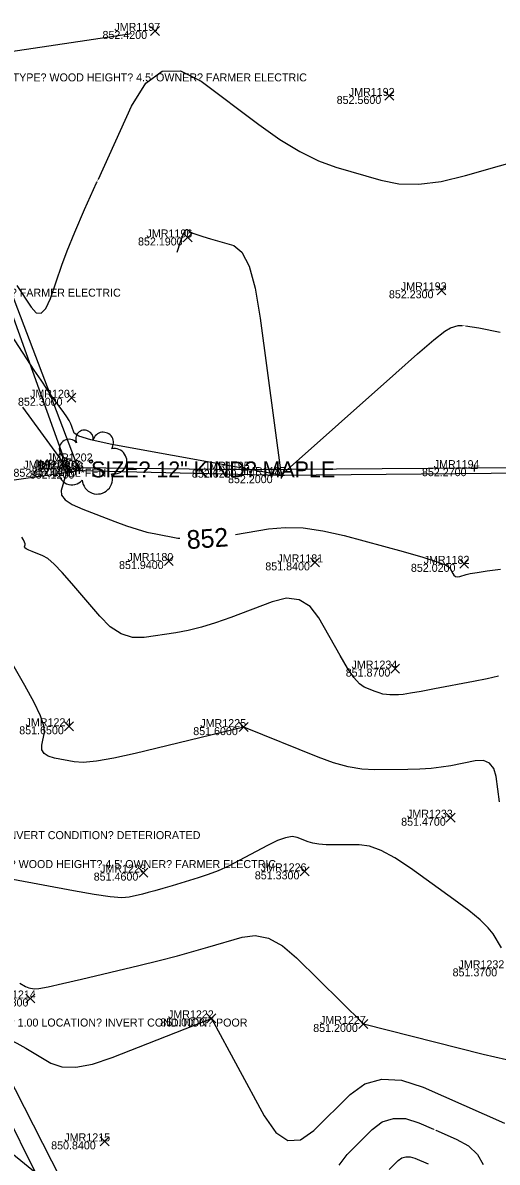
# Model space of a CAD drawing. Extents: x 1654928 to 1810050, y 486881 to 626330.
# Drawn here: x 1801426.1 to 1801497.3, y 489876.6 to 490047.5 of the extents above; entities that cross this region are included whole.
import ezdxf

# ---------------------------------------------------------------- set-up
doc = ezdxf.new("R2010")
doc.units = 0
for name, color, linetype in [('DT_X_Contour_Major', 7, 'Continuous'), ('DT_X_Contour_Minor', 7, 'Continuous'), ('RD_X_Fence', 7, 'Continuous'), ('RW_X_Esmt_SH', 7, 'Continuous'), ('SV_X_Occupation_Line', 7, 'Continuous'), ('SV_X_Random_Point', 7, 'Continuous'), ('SV_X_Shot_Marker', 7, 'Continuous'), ('SV_X_Text_Comment', 7, 'Continuous'), ('SV_X_Text_Elevation', 7, 'Continuous'), ('SV_X_Text_Name', 7, 'Continuous'), ('VG_X_Cells', 7, 'Continuous'), ('VG_X_Text', 7, 'Continuous')]:
    doc.layers.add(name, color=color, linetype=linetype)

msp = doc.modelspace()

# ---------------------------------------------------------------- linework, layer by layer
at = {"layer": 'DT_X_Contour_Major'}
for points in [[(1801426.02, 489989.84), (1801432.79, 489980.61), (1801431.83, 489977.35), (1801431.88, 489976.65), (1801432.43, 489975.95), (1801433.49, 489975.26), (1801435.05, 489974.56), (1801439.87, 489972.69), (1801441.61, 489972.05), (1801443.22, 489971.53), (1801444.68, 489971.12), (1801446.01, 489970.83), (1801449.36, 489970.21), (1801449.64, 489970.18)], [(1801457.99, 489970.76), (1801462.94, 489971.59), (1801465.43, 489971.82), (1801468.15, 489971.73), (1801471.12, 489971.32), (1801474.32, 489970.58), (1801483.18, 489968.18), (1801486.11, 489967.35), (1801488.25, 489966.67), (1801489.6, 489966.13), (1801490.16, 489965.74), (1801490.6, 489964.89), (1801490.79, 489964.63), (1801491.03, 489964.47), (1801491.32, 489964.42), (1801491.65, 489964.47), (1801492.61, 489964.76), (1801493.21, 489964.89), (1801494.26, 489965.07), (1801495.78, 489965.3), (1801497.76, 489965.57)], [(1801419.16, 489896.52), (1801421.29, 489895.97), (1801422.54, 489895.6), (1801423.83, 489895.09), (1801425.16, 489894.45), (1801426.54, 489893.69), (1801430.29, 489891.47), (1801431.92, 489890.9), (1801434, 489890.86), (1801436.52, 489891.33), (1801439.48, 489892.32), (1801454.37, 489898.18), (1801462.29, 489883.56), (1801464.03, 489881.07), (1801465.85, 489879.88), (1801467.76, 489879.97), (1801469.76, 489881.36), (1801475.2, 489886.78), (1801477.41, 489888.37), (1801479.98, 489889.07), (1801482.89, 489888.9), (1801486.16, 489887.84), (1801495.33, 489883.83), (1801498.35, 489882.44)]]:
    msp.add_lwpolyline(points, dxfattribs=at)
at = {"layer": 'DT_X_Contour_Minor'}
for points in [[(1801442.36, 490045.83), (1801418.51, 490042.31)], [(1801437.41, 490024.05), (1801442.4, 490034.97), (1801444.53, 490038.44), (1801446.98, 490040.22), (1801449.75, 490040.31), (1801452.84, 490038.72), (1801461.5, 490032.22), (1801464.66, 490030), (1801467.64, 490028.2), (1801470.44, 490026.82), (1801473.06, 490025.87), (1801479.82, 490023.88), (1801482.51, 490023.37), (1801485.53, 490023.32), (1801488.87, 490023.72), (1801492.54, 490024.59), (1801502.74, 490027.51), (1801506.27, 490028.43), (1801509.19, 490028.98), (1801511.51, 490029.18), (1801513.22, 490029.01), (1801519.81, 490027.37)], [(1801425.16, 490008.11), (1801427.3, 490004.85), (1801428.09, 490004.01), (1801428.83, 490003.95), (1801429.54, 490004.66), (1801430.2, 490006.14), (1801431.93, 490011.13), (1801432.74, 490013.31), (1801433.88, 490016.09), (1801435.35, 490019.49), (1801437.15, 490023.49), (1801437.23, 490023.67)], [(1801449.22, 490013.12), (1801449.74, 490014.63), (1801449.85, 490014.94), (1801449.96, 490015.22), (1801450.06, 490015.47), (1801450.15, 490015.69), (1801450.4, 490016.24), (1801450.51, 490016.4), (1801450.62, 490016.49), (1801450.75, 490016.49), (1801450.9, 490016.42), (1801451.31, 490016.11), (1801451.61, 490015.96), (1801452.2, 490015.74), (1801453.07, 490015.46), (1801454.24, 490015.11), (1801457.72, 490014.09), (1801458.95, 490013.12), (1801460.02, 490010.99), (1801460.93, 490007.69), (1801461.69, 490003.22), (1801464.87, 489979.65), (1801482.04, 489994.96), (1801485.31, 489997.84), (1801487.78, 489999.94), (1801489.43, 490001.25), (1801490.27, 490001.77), (1801491.43, 490002.11), (1801492.09, 490002.09)], [(1801492.51, 490002.07), (1801494.52, 490001.75), (1801497.74, 490001.11)], [(1801464.87, 489979.65), (1801443.27, 489983.53), (1801439.2, 489984.3), (1801436.26, 489984.97), (1801434.45, 489985.51), (1801433.76, 489985.95), (1801433.43, 489986.96), (1801433.26, 489987.37), (1801433, 489987.85), (1801432.65, 489988.41), (1801432.21, 489989.03), (1801430.92, 489990.79), (1801430.36, 489991.57), (1801429.65, 489992.6), (1801428.8, 489993.88), (1801427.79, 489995.4), (1801424.9, 489999.8), (1801424.54, 490000.37)], [(1801497.46, 489949.48), (1801495.77, 489949.12), (1801493.74, 489948.72), (1801487.84, 489947.58), (1801485.85, 489947.2), (1801484.28, 489946.93), (1801483.15, 489946.77), (1801482.45, 489946.71), (1801481.17, 489946.7), (1801480.67, 489946.73), (1801480.13, 489946.82), (1801479.56, 489946.98), (1801478.96, 489947.19), (1801477.31, 489947.86), (1801476.62, 489948.34), (1801475.78, 489949.29), (1801474.81, 489950.71), (1801473.69, 489952.59), (1801470.52, 489958.23), (1801469.19, 489959.96), (1801467.57, 489960.95), (1801465.67, 489961.19), (1801463.48, 489960.67), (1801457.27, 489958.29), (1801455.01, 489957.48), (1801452.89, 489956.83), (1801450.9, 489956.34), (1801449.05, 489956), (1801444.3, 489955.32), (1801442.55, 489955.32), (1801440.85, 489955.85), (1801439.2, 489956.91), (1801437.61, 489958.49), (1801433.42, 489963.41), (1801431.97, 489965.05), (1801430.77, 489966.29), (1801429.8, 489967.13), (1801429.08, 489967.56), (1801427.47, 489968.18), (1801426.95, 489968.4), (1801426.58, 489968.59), (1801426.38, 489968.75), (1801426.33, 489968.88), (1801426.42, 489969.19), (1801426.41, 489969.35), (1801426.33, 489969.6), (1801426.16, 489969.94), (1801425.9, 489970.37)], [(1801497.64, 489930.67), (1801497.11, 489934.46), (1801496.76, 489935.67), (1801496.13, 489936.46), (1801495.2, 489936.83), (1801493.97, 489936.78), (1801490.32, 489936.07), (1801488.89, 489935.84), (1801487.34, 489935.67), (1801485.66, 489935.56), (1801483.86, 489935.51), (1801478.89, 489935.46), (1801476.96, 489935.57), (1801474.9, 489935.92), (1801472.71, 489936.52), (1801470.39, 489937.36), (1801459.23, 489941.86), (1801442.92, 489937.9), (1801439.73, 489937.19), (1801437.14, 489936.74), (1801435.14, 489936.56), (1801433.75, 489936.64), (1801430.82, 489937.22), (1801429.88, 489937.51), (1801429.25, 489937.92), (1801428.93, 489938.46), (1801428.92, 489939.13), (1801429.3, 489941.08), (1801429.23, 489942.07), (1801428.72, 489943.57), (1801427.77, 489945.57), (1801426.39, 489948.09), (1801422.14, 489955.47)], [(1801497.92, 489908.74), (1801496.66, 489910.86), (1801495.93, 489911.78), (1801494.71, 489912.94), (1801493, 489914.35), (1801490.79, 489916), (1801484.24, 489920.71), (1801481.92, 489922.26), (1801479.87, 489923.36), (1801478.09, 489924.02), (1801476.57, 489924.23), (1801472.89, 489924.19), (1801471.61, 489924.21), (1801470.51, 489924.3), (1801469.61, 489924.45), (1801468.89, 489924.67), (1801467.24, 489925.33), (1801466.5, 489925.45), (1801465.51, 489925.28), (1801464.28, 489924.84), (1801462.81, 489924.12), (1801458.54, 489921.84), (1801456.96, 489921.03), (1801455.41, 489920.33), (1801453.89, 489919.74), (1801452.4, 489919.24), (1801448.46, 489918.07), (1801447.08, 489917.66), (1801445.88, 489917.32), (1801444.86, 489917.04), (1801444.02, 489916.83), (1801442.04, 489916.35), (1801440.95, 489916.28), (1801439.2, 489916.41), (1801436.78, 489916.75), (1801433.69, 489917.29), (1801424.56, 489919.02)], [(1801425.63, 489903.44), (1801426.47, 489902.98), (1801426.95, 489902.78), (1801427.78, 489902.63), (1801428.46, 489902.67), (1801429.87, 489902.92), (1801432, 489903.39), (1801434.87, 489904.06), (1801443.48, 489906.13), (1801446.55, 489906.88), (1801449.29, 489907.58), (1801451.72, 489908.24), (1801453.82, 489908.84), (1801458.98, 489910.38), (1801460.95, 489910.62), (1801462.96, 489910.19), (1801465.03, 489909.07), (1801467.16, 489907.28), (1801477.2, 489897.34), (1801495.15, 489892.79), (1801498.67, 489892.03)], [(1801473.56, 489876.17), (1801474.73, 489877.74), (1801478.51, 489881.51), (1801480.02, 489882.64), (1801481.69, 489883.18), (1801483.53, 489883.14), (1801485.53, 489882.52), (1801487.7, 489881.57)], [(1801488.08, 489881.41), (1801491.11, 489880.08), (1801492.95, 489879.05), (1801494.3, 489877.77), (1801495.16, 489876.24)], [(1801426.25, 489870.19), (1801422.45, 489879.51), (1801428.22, 489874.87)], [(1801481.08, 489875.5), (1801482.42, 489876.84), (1801482.95, 489877.24), (1801483.54, 489877.43), (1801484.2, 489877.42), (1801484.91, 489877.2), (1801486.89, 489876.34)]]:
    msp.add_lwpolyline(points, dxfattribs=at)
at = {"layer": 'RD_X_Fence'}
msp.add_line((1801411.43, 490039.91), (1801432.79, 489980.61), dxfattribs=at)
for points in [[(1801383.49, 490007.62), (1801396.54, 489974.9), (1801434.52, 489980.34), (1801464.87, 489979.65), (1801533.18, 489980.29)], [(1801551.6, 489647.6), (1801542.92, 489663.47), (1801525.11, 489695.97), (1801509.69, 489725.54), (1801495.07, 489753.22), (1801479.52, 489782.19), (1801467.62, 489805.52), (1801461.85, 489815.57), (1801444.2, 489848.97), (1801434.48, 489868.8), (1801422.2, 489892.76), (1801414.8, 489907.01)]]:
    msp.add_lwpolyline(points, dxfattribs=at)
at = {"layer": 'RW_X_Esmt_SH'}
msp.add_line((1801569.15, 489592.81), (1801345.76, 490039.45), dxfattribs=at)
at = {"layer": 'SV_X_Occupation_Line'}
msp.add_lwpolyline([(1801533.37, 489981.02), (1801493.84, 489980.7), (1801459.35, 489980.47), (1801434.37, 489980.75), (1801410.26, 490043.98)], dxfattribs=at)
at = {"layer": 'SV_X_Random_Point'}
for p, q in [((1801445.25, 490045.61), (1801446.58, 490046.95)), ((1801445.25, 490046.95), (1801446.58, 490045.61)), ((1801480.43, 490035.87), (1801481.76, 490037.2)), ((1801480.43, 490037.2), (1801481.76, 490035.87)), ((1801450.14, 490014.64), (1801451.47, 490015.97)), ((1801450.14, 490015.97), (1801451.47, 490014.64)), ((1801488.25, 490006.71), (1801489.58, 490008.05)), ((1801488.25, 490008.05), (1801489.58, 490006.71)), ((1801432.7, 489990.59), (1801434.04, 489991.93)), ((1801432.7, 489991.93), (1801434.04, 489990.59)), ((1801447.31, 489966.1), (1801448.65, 489967.44)), ((1801447.31, 489967.44), (1801448.65, 489966.1)), ((1801469.26, 489965.9), (1801470.59, 489967.24)), ((1801469.26, 489967.24), (1801470.59, 489965.9)), ((1801491.65, 489965.69), (1801492.98, 489967.02)), ((1801491.65, 489967.02), (1801492.98, 489965.69)), ((1801481.29, 489949.97), (1801482.63, 489951.3)), ((1801481.29, 489951.3), (1801482.63, 489949.97)), ((1801432.32, 489941.32), (1801433.66, 489942.65)), ((1801432.32, 489942.65), (1801433.66, 489941.32)), ((1801458.56, 489941.19), (1801459.9, 489942.53)), ((1801458.56, 489942.53), (1801459.9, 489941.19)), ((1801489.63, 489927.61), (1801490.96, 489928.94)), ((1801489.63, 489928.94), (1801490.96, 489927.61)), ((1801443.52, 489919.37), (1801444.85, 489920.71)), ((1801443.52, 489920.71), (1801444.85, 489919.37)), ((1801467.71, 489919.56), (1801469.04, 489920.89)), ((1801467.71, 489920.89), (1801469.04, 489919.56)), ((1801426.53, 489900.49), (1801427.86, 489901.83)), ((1801426.53, 489901.83), (1801427.86, 489900.49)), ((1801453.7, 489897.51), (1801455.04, 489898.85)), ((1801453.7, 489898.85), (1801455.04, 489897.51)), ((1801476.53, 489896.67), (1801477.87, 489898)), ((1801476.53, 489898), (1801477.87, 489896.67)), ((1801437.69, 489879.06), (1801439.03, 489880.4)), ((1801437.69, 489880.4), (1801439.03, 489879.06))]:
    msp.add_line(p, q, dxfattribs=at)
at = {"layer": 'SV_X_Shot_Marker'}
for p, q in [((1801432.79, 489981.11), (1801432.79, 489980.11)), ((1801434.37, 489981.25), (1801434.37, 489980.25)), ((1801459.35, 489980.97), (1801459.35, 489979.97)), ((1801493.84, 489981.2), (1801493.84, 489980.2)), ((1801432.29, 489980.61), (1801433.29, 489980.61)), ((1801432.79, 489980.61), (1801432.79, 489980.61)), ((1801433.87, 489980.75), (1801434.87, 489980.75)), ((1801434.02, 489980.34), (1801435.02, 489980.34)), ((1801434.37, 489980.75), (1801434.37, 489980.75)), ((1801434.52, 489980.84), (1801434.52, 489979.84)), ((1801434.52, 489980.34), (1801434.52, 489980.34)), ((1801458.85, 489980.47), (1801459.85, 489980.47)), ((1801459.35, 489980.47), (1801459.35, 489980.47)), ((1801464.37, 489979.65), (1801465.37, 489979.65)), ((1801464.87, 489980.15), (1801464.87, 489979.15)), ((1801464.87, 489979.65), (1801464.87, 489979.65)), ((1801493.34, 489980.7), (1801494.34, 489980.7)), ((1801493.84, 489980.7), (1801493.84, 489980.7))]:
    msp.add_line(p, q, dxfattribs=at)
at = {"layer": 'VG_X_Cells'}
msp.add_circle((1801436.31, 489981.71), 0.24, dxfattribs=at)
for centre, radius, start, end in [((1801435.32, 489985.08), 1.32, 354.0047, 205.9741), ((1801438.13, 489984.54), 1.55, 323.83, 165.0376), ((1801433, 489983.57), 1.47, 39.0625, 279.5412), ((1801439.77, 489981.75), 1.91, 259.1453, 101.4596), ((1801433.45, 489980.16), 1.97, 96.1722, 320.5737), ((1801437.25, 489979.1), 2.28, 184.9476, 19.4572)]:
    msp.add_arc(centre, radius, start, end, dxfattribs=at)

# ---------------------------------------------------------------- texts
at = {"layer": 'DT_X_Contour_Major'}
msp.add_text('852', height=2.8, rotation=4.0319, dxfattribs=at).set_placement((1801450.76, 489968.55))
at = {"layer": 'DT_X_Contour_Minor'}
for s, rotation, p in [('852', 65.4363, (1801437.32, 490023.68)), ('852', 356.8069, (1801492.14, 490002.03)), ('851', 336.4324, (1801487.74, 489881.48))]:
    msp.add_text(s, height=0.14, rotation=rotation, dxfattribs=at).set_placement(p)
at = {"layer": 'SV_X_Text_Comment'}
for s, p in [("BL*FEN FENDAT TYPE? WOOD HEIGHT? 4.5' OWNER? FARMER ELECTRIC", (1801411.43, 490038.71)), ("BL*FEN FENDAT TYPE? WOOD HEIGHT? 4.5' OWNER? FARMER ELECTRIC", (1801383.49, 490006.42)), ('EL*FEN', (1801432.79, 489979.41)), ('EL*CMP SIZE? 1.00 LOCATION? INVERT CONDITION? DETERIORATED', (1801398.87, 489925.06)), ("BL*FEN FENDAT TYPE? WOOD HEIGHT? 4.5' OWNER? FARMER ELECTRIC", (1801406.8, 489920.72)), ('BL*CMP SIZE? 1.00 LOCATION? INVERT CONDITION? POOR', (1801413.78, 489896.95))]:
    msp.add_text(s, height=1.2, dxfattribs=at).set_placement(p)
at = {"layer": 'SV_X_Text_Elevation'}
for s, p in [('852.4200', (1801438.03, 490045.08)), ('852.5600', (1801473.18, 490035.33)), ('852.1900', (1801443.36, 490014.1)), ('852.2300', (1801481.02, 490006.18)), ('852.3000', (1801425.34, 489990.06)), ('852.3300', (1801428.37, 489980.51)), ('852.0000', (1801424.66, 489979.41)), ('852.1200', (1801427.12, 489979.14)), ('852.1100', (1801427.42, 489979.55)), ('852.6200', (1801451.45, 489979.27)), ('852.2000', (1801456.87, 489978.45)), ('852.2700', (1801485.98, 489979.5)), ('851.9400', (1801440.51, 489965.57)), ('851.8400', (1801462.47, 489965.37)), ('852.0200', (1801484.32, 489965.15)), ('851.8700', (1801474.54, 489949.44)), ('851.6500', (1801425.53, 489940.79)), ('851.6000', (1801451.65, 489940.66)), ('851.4700', (1801482.86, 489927.07)), ('851.4600', (1801436.71, 489918.84)), ('851.3300', (1801460.89, 489919.03)), ('851.3700', (1801490.58, 489904.48)), ('851.1800', (1801420.22, 489899.96)), ('851.0000', (1801446.7, 489896.98)), ('851.2000', (1801469.66, 489896.14)), ('850.8400', (1801430.32, 489878.53))]:
    msp.add_text(s, height=1.2, dxfattribs=at).set_placement(p)
at = {"layer": 'SV_X_Text_Name'}
for s, p in [('JMR1197', (1801439.81, 490046.28)), ('JMR1192', (1801475, 490036.53)), ('JMR1196', (1801444.63, 490015.3)), ('JMR1193', (1801482.81, 490007.38)), ('JMR1201', (1801427.15, 489991.26)), ('JMR1202', (1801429.67, 489981.71)), ('JMR1204', (1801426.14, 489980.61)), ('JMR1203', (1801427.72, 489980.75)), ('JMR1186', (1801428.37, 489980.34)), ('JMR1195', (1801453.25, 489980.47)), ('JMR1187', (1801458.78, 489979.65)), ('JMR1194', (1801487.75, 489980.7)), ('JMR1180', (1801441.79, 489966.77)), ('JMR1181', (1801464.28, 489966.57)), ('JMR1182', (1801486.24, 489966.35)), ('JMR1234', (1801475.41, 489950.64)), ('JMR1224', (1801426.48, 489941.99)), ('JMR1225', (1801452.71, 489941.86)), ('JMR1233', (1801483.74, 489928.27)), ('JMR1223', (1801437.67, 489920.04)), ('JMR1226', (1801461.78, 489920.23)), ('JMR1232', (1801491.47, 489905.68)), ('JMR1214', (1801421.14, 489901.16)), ('JMR1222', (1801447.86, 489898.18)), ('JMR1227', (1801470.68, 489897.34)), ('JMR1215', (1801432.3, 489879.73))]:
    msp.add_text(s, height=1.2, dxfattribs=at).set_placement(p)
at = {"layer": 'VG_X_Text'}
msp.add_text('SIZE? 12" KIND? MAPLE', height=2.4, dxfattribs=at).set_placement((1801436.31, 489979.31))

doc.saveas('drawing.dxf')
